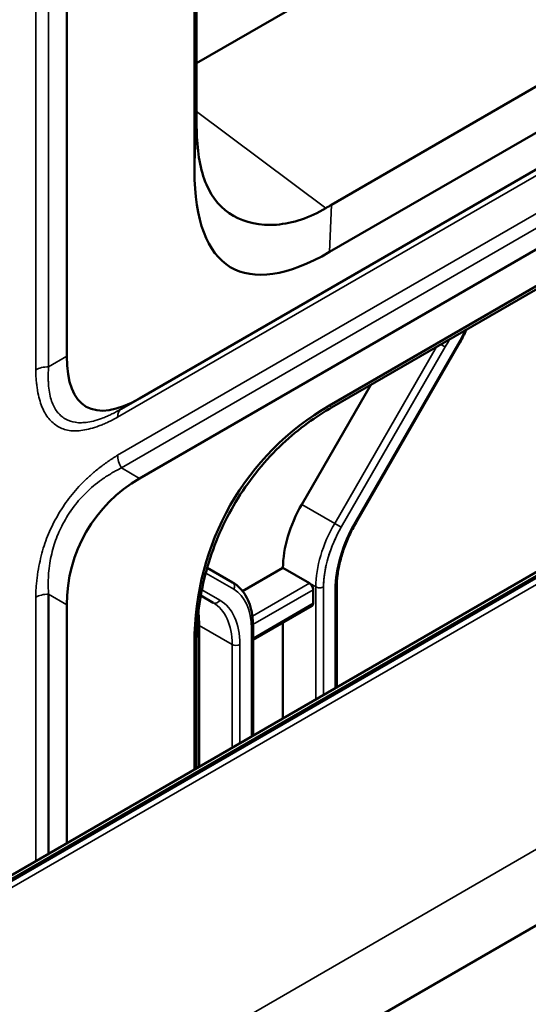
# Model space of a CAD drawing. Header units: millimetres. Extents: x 0 to 14369, y -869 to 2970.
# Tile 706 of 787: x 3725 to 3753, y 1671 to 1725. Entities that reach past the tile are written whole.
import ezdxf

# ---------------------------------------------------------------- set-up
doc = ezdxf.new("R2010")
doc.units = ezdxf.units.MM
doc.header["$LTSCALE"] = 10
doc.layers.add('Sichtbar (ISO)', color=7, linetype='Continuous', lineweight=50)
doc.layers.add('Sichtbar schmal (ISO)', color=7, linetype='Continuous', lineweight=35)

msp = doc.modelspace()

# ---------------------------------------------------------------- linework, layer by layer
at = {"layer": 'Sichtbar (ISO)'}
for p, q in [((3734.86, 1869.643), (3734.86, 1719.507)), ((3727.735, 1868.406), (3727.735, 1706.621)), ((3734.743, 1716.807), (3734.743, 1868.352)), ((3755.759, 1734.767), (3734.86, 1722.701)), ((3765.764, 1728.503), (3742.273, 1714.94)), ((3742.16, 1712.344), (3766.852, 1726.6)), ((3731.735, 1704.312), (3766.85, 1724.585)), ((3766.85, 1720.196), (3731.735, 1699.923)), ((3766.852, 1718.184), (3742.16, 1703.928)), ((3765.772, 1717.381), (3742.273, 1703.813)), ((3784.386, 1712.612), (3713.072, 1671.439)), ((3714.002, 1671.68), (3784.718, 1712.508)), ((3743.611, 1697.5), (3749.318, 1707.385)), ((3743.611, 1697.5), (3749.318, 1707.385)), ((3740.637, 1698.5), (3744.421, 1705.054)), ((3744.421, 1705.054), (3740.637, 1698.5)), ((3726.155, 1704.621), (3726.155, 1704.621)), ((3730.735, 1703.734), (3731.735, 1704.312)), ((3727.048, 1702.906), (3727.049, 1702.907)), ((3711.095, 1650.926), (3798.693, 1701.5)), ((3730.674, 1700.469), (3730.674, 1700.469)), ((3736.834, 1694.222), (3735.443, 1695.025)), ((3735.443, 1695.025), (3736.834, 1694.222)), ((3737.388, 1693.737), (3739.602, 1695.015)), ((3739.602, 1695.015), (3737.388, 1693.737)), ((3739.602, 1695.015), (3741.051, 1694.178)), ((3741.051, 1694.178), (3739.602, 1695.015)), ((3742.553, 1688.46), (3742.553, 1693.957)), ((3742.553, 1688.46), (3742.553, 1693.957)), ((3726.725, 1679.321), (3726.735, 1693.572)), ((3735.091, 1693.496), (3735.773, 1693.102)), ((3735.773, 1693.102), (3735.091, 1693.496)), ((3741.263, 1693.076), (3741.263, 1693.811)), ((3741.263, 1693.811), (3741.263, 1693.076)), ((3727.735, 1692.994), (3727.735, 1679.904)), ((3737.957, 1691.066), (3741.201, 1692.939)), ((3737.957, 1691.066), (3741.201, 1692.939)), ((3735.005, 1691.854), (3735.005, 1684.102)), ((3735.005, 1684.102), (3735.005, 1691.854)), ((3737.957, 1685.806), (3737.957, 1691.81)), ((3737.957, 1685.806), (3737.957, 1691.81)), ((3739.602, 1692.015), (3739.602, 1686.755)), ((3739.602, 1686.755), (3739.602, 1692.015)), ((3734.743, 1683.95), (3734.743, 1690.9)), ((3734.86, 1690.781), (3734.86, 1684.018))]:
    msp.add_line(p, q, dxfattribs=at)
msp.add_arc((3735.735, 1692.994), 8, 120, 180, dxfattribs=at)
for centre, major_axis, ratio, start_param, end_param in [((3750.001, 1699.724), (12.985, -25.451), 0.305973, 3.681825, 3.720043), ((3751.651, 1737.758), (-14.874, -26.276), 0.305973, 5.787663, 6.762489), ((3749.971, 1699.03), (2.576, -17.695), 0.890717, 3.482492, 3.505608), ((3735.735, 1715.859), (-6.928, -12), 0.333333, 5.759587, 6.806784), ((3751.651, 1689.473), (-13.721, 10.798), 0.914937, 5.932391, 6.907217), ((3749.971, 1691.178), (-14.877, -6.364), 0.912811, 4.843032, 4.866147), ((3729.058, 1699.532), (4.867, -0.221), 0.237565, 1.445394, 1.445401), ((3743.137, 1697.056), (2.5, 4.33), 0.57735, 1.570796, 2.356194), ((3743.137, 1697.056), (-2.5, -4.33), 0.57735, 4.712389, 5.497787), ((3741.051, 1693.933), (0.15, -0.26), 0.57735, 0.785398, 2.356195), ((3741.051, 1693.933), (-0.15, 0.26), 0.57735, 3.926991, 5.497787), ((3741.051, 1693.198), (0.15, -0.26), 0.57735, 0, 0.785398), ((3741.051, 1693.198), (0.15, -0.26), 0.57735, 0, 0.785398), ((3731.47, 1689.813), (2.5, 4.33), 0.57735, 5.497787, 5.671415), ((3731.47, 1689.813), (-2.5, -4.33), 0.57735, 2.356194, 2.529823), ((3750.001, 1691.148), (2.078, 16.392), 0.914937, 1.670266, 1.708484)]:
    msp.add_ellipse(centre, major_axis=major_axis, ratio=ratio, start_param=start_param, end_param=end_param, dxfattribs=at)
for points, knots in [([(3734.871, 1718.862), (3734.871, 1718.861), (3734.871, 1718.86), (3734.907, 1717.811), (3735.06, 1716.834), (3735.732, 1715.271), (3736.255, 1714.682), (3737.518, 1713.956), (3738.343, 1713.771), (3740.136, 1713.912), (3741.098, 1714.228), (3741.952, 1714.749)], [0.830164, 0.830164, 0.830164, 0.830164, 0.830466, 0.830466, 1.207852, 1.207852, 1.585239, 1.585239, 1.964434, 1.964434, 2.335588, 2.335588, 2.335588, 2.335588]), ([(3749.682, 1708.091), (3749.678, 1708.082), (3749.673, 1708.072), (3749.563, 1707.833), (3749.445, 1707.606), (3749.318, 1707.385)], [0.6219847, 0.6219847, 0.6219847, 0.6219847, 0.6283185, 0.6283185, 0.7853982, 0.7853982, 0.7853982, 0.7853982]), ([(3749.682, 1708.091), (3749.678, 1708.082), (3749.673, 1708.072), (3749.563, 1707.833), (3749.445, 1707.606), (3749.318, 1707.385)], [0.6219847, 0.6219847, 0.6219847, 0.6219847, 0.6283185, 0.6283185, 0.7853982, 0.7853982, 0.7853982, 0.7853982]), ([(3741.952, 1703.623), (3741.095, 1703.104), (3740.127, 1702.38), (3738.335, 1700.586), (3737.514, 1699.512), (3736.255, 1697.334), (3735.732, 1696.087), (3735.06, 1693.628), (3734.907, 1692.418), (3734.871, 1691.414), (3734.871, 1691.413), (3734.871, 1691.412)], [4.745949, 4.745949, 4.745949, 4.745949, 5.118946, 5.118946, 5.496245, 5.496245, 5.873632, 5.873632, 6.251018, 6.251018, 6.25132, 6.25132, 6.25132, 6.25132]), ([(3743.611, 1697.5), (3743.477, 1697.268), (3743.353, 1697.029), (3743.13, 1696.546), (3743.031, 1696.302), (3742.859, 1695.813), (3742.786, 1695.57), (3742.67, 1695.089), (3742.626, 1694.852), (3742.568, 1694.393), (3742.553, 1694.17), (3742.553, 1693.957)], [2.3561945, 2.3561945, 2.3561945, 2.3561945, 2.5132741, 2.5132741, 2.6703538, 2.6703538, 2.8274334, 2.8274334, 2.984513, 2.984513, 3.1415927, 3.1415927, 3.1415927, 3.1415927]), ([(3743.611, 1697.5), (3743.477, 1697.268), (3743.353, 1697.029), (3743.13, 1696.546), (3743.031, 1696.302), (3742.859, 1695.813), (3742.786, 1695.57), (3742.67, 1695.089), (3742.626, 1694.852), (3742.568, 1694.393), (3742.553, 1694.17), (3742.553, 1693.957)], [2.3561945, 2.3561945, 2.3561945, 2.3561945, 2.5132741, 2.5132741, 2.6703538, 2.6703538, 2.8274334, 2.8274334, 2.984513, 2.984513, 3.1415927, 3.1415927, 3.1415927, 3.1415927]), ([(3736.834, 1694.222), (3736.98, 1694.137), (3737.115, 1694.032), (3737.356, 1693.788), (3737.462, 1693.649), (3737.644, 1693.343), (3737.719, 1693.176), (3737.839, 1692.82), (3737.883, 1692.63), (3737.942, 1692.233), (3737.957, 1692.025), (3737.957, 1691.81)], [5.4977871, 5.4977871, 5.4977871, 5.4977871, 5.6548668, 5.6548668, 5.8119464, 5.8119464, 5.969026, 5.969026, 6.1261057, 6.1261057, 6.2831853, 6.2831853, 6.2831853, 6.2831853]), ([(3736.834, 1694.222), (3736.98, 1694.137), (3737.115, 1694.032), (3737.356, 1693.788), (3737.462, 1693.649), (3737.644, 1693.343), (3737.719, 1693.176), (3737.839, 1692.82), (3737.883, 1692.63), (3737.942, 1692.233), (3737.957, 1692.025), (3737.957, 1691.81)], [5.4977871, 5.4977871, 5.4977871, 5.4977871, 5.6548668, 5.6548668, 5.8119464, 5.8119464, 5.969026, 5.969026, 6.1261057, 6.1261057, 6.2831853, 6.2831853, 6.2831853, 6.2831853])]:
    msp.add_open_spline(points, degree=3, knots=knots, dxfattribs=at)
for points in [[(3726.779, 1704.676), (3726.78, 1704.676), (3726.782, 1704.676), (3726.783, 1704.676)], [(3727.031, 1703.86), (3727.031, 1703.86), (3727.032, 1703.86), (3727.032, 1703.861)], [(3727.445, 1703.338), (3727.445, 1703.337), (3727.444, 1703.337), (3727.444, 1703.337)], [(3727.859, 1697.979), (3727.858, 1697.984), (3727.858, 1697.989), (3727.857, 1697.994)], [(3727.915, 1698.081), (3727.917, 1698.08), (3727.919, 1698.078), (3727.921, 1698.076)], [(3727.426, 1697.221), (3727.423, 1697.221), (3727.421, 1697.22), (3727.419, 1697.22)]]:
    msp.add_open_spline(points, degree=3, dxfattribs=at)
at = {"layer": 'Sichtbar schmal (ISO)'}
for p, q in [((3726.735, 1706.044), (3726.735, 1867.828)), ((3726.028, 1867.42), (3726.028, 1705.874)), ((3730.528, 1703.276), (3766.117, 1723.824)), ((3766.117, 1721.744), (3730.528, 1701.197)), ((3730.735, 1700.5), (3766.324, 1721.047)), ((3734.86, 1720.052), (3741.952, 1714.749)), ((3734.86, 1719.507), (3734.743, 1716.807)), ((3742.273, 1714.94), (3742.16, 1712.344)), ((3713.645, 1671.587), (3784.32, 1712.391)), ((3785.275, 1712.45), (3714.505, 1671.59)), ((3743.563, 1697.528), (3749.27, 1707.413)), ((3749.27, 1707.413), (3743.563, 1697.528)), ((3749.318, 1707.385), (3749.27, 1707.413)), ((3749.27, 1707.413), (3749.318, 1707.385)), ((3748.027, 1707.136), (3742.44, 1697.459)), ((3742.44, 1697.459), (3748.027, 1707.136)), ((3748.51, 1707.135), (3742.802, 1697.25)), ((3742.802, 1697.25), (3748.51, 1707.135)), ((3748.51, 1707.135), (3748.268, 1707.274)), ((3748.268, 1707.274), (3748.51, 1707.135)), ((3799.752, 1706.277), (3712.685, 1656.009)), ((3726.735, 1706.044), (3727.735, 1706.621)), ((3742.273, 1703.813), (3742.16, 1703.928)), ((3730.735, 1700.5), (3731.735, 1699.923)), ((3742.44, 1697.459), (3740.637, 1698.5)), ((3740.637, 1698.5), (3742.44, 1697.459)), ((3727.276, 1697.96), (3727.275, 1697.96)), ((3742.44, 1697.459), (3742.802, 1697.25)), ((3742.802, 1697.25), (3742.44, 1697.459)), ((3743.563, 1697.528), (3743.611, 1697.5)), ((3743.611, 1697.5), (3743.563, 1697.528)), ((3736.896, 1693.839), (3735.361, 1694.726)), ((3735.361, 1694.726), (3736.896, 1693.839)), ((3726.075, 1694.178), (3726.075, 1694.178)), ((3741.051, 1694.178), (3737.921, 1692.371)), ((3737.921, 1692.371), (3741.051, 1694.178)), ((3741.051, 1694.178), (3741.405, 1693.974)), ((3741.405, 1693.974), (3741.051, 1694.178)), ((3741.405, 1693.974), (3741.405, 1687.797)), ((3741.405, 1687.797), (3741.405, 1693.974)), ((3741.829, 1688.041), (3741.829, 1693.974)), ((3741.829, 1693.974), (3741.829, 1688.041)), ((3742.465, 1693.834), (3742.465, 1688.409)), ((3742.465, 1688.409), (3742.465, 1693.834)), ((3726.028, 1693.403), (3726.028, 1678.919)), ((3727.735, 1692.994), (3726.735, 1693.572)), ((3735.149, 1693.809), (3736.135, 1693.239)), ((3736.135, 1693.239), (3735.149, 1693.809)), ((3737.956, 1691.901), (3741.263, 1693.811)), ((3741.263, 1693.811), (3737.956, 1691.901)), ((3741.263, 1693.076), (3737.957, 1691.167)), ((3737.957, 1691.167), (3741.263, 1693.076)), ((3735.005, 1691.854), (3736.809, 1690.813)), ((3736.809, 1690.813), (3735.005, 1691.854)), ((3737.869, 1691.688), (3737.869, 1685.755)), ((3737.869, 1685.755), (3737.869, 1691.688)), ((3734.743, 1690.9), (3734.86, 1690.781)), ((3736.809, 1690.813), (3736.809, 1685.143)), ((3736.809, 1685.143), (3736.809, 1690.813)), ((3737.233, 1685.388), (3737.233, 1690.813)), ((3737.233, 1690.813), (3737.233, 1685.388))]:
    msp.add_line(p, q, dxfattribs=at)
for centre, major_axis, ratio, start_param, end_param in [((3746.92, 1708.77), (2.35, 4.07), 0.57735, 4.712389, 4.863795), ((3745.86, 1708.665), (-2.65, -4.59), 0.57735, 1.570796, 1.658392), ((3745.86, 1708.665), (2.65, 4.59), 0.57735, 4.712389, 4.799984), ((3726.735, 1705.466), (1, 0), 0.57735, 1.570796, 2.356194), ((3731.235, 1702.868), (-0.5, 0.866), 0.57735, 0, 0.785398), ((3731.235, 1700.789), (0.5, -0.866), 0.57735, 3.926991, 4.712389), ((3744.94, 1696.015), (-2.5, -4.33), 0.57735, 4.712389, 5.497787), ((3744.94, 1696.015), (2.5, 4.33), 0.57735, 1.570796, 2.356194), ((3745.152, 1695.893), (2.35, 4.07), 0.57735, 1.570796, 2.356194), ((3746.213, 1695.998), (2.65, 4.59), 0.57735, 1.570796, 2.356194), ((3746.213, 1695.998), (-2.65, -4.59), 0.57735, 4.712389, 5.497787), ((3736.684, 1693.962), (0.15, 0.26), 0.816497, 4.712389, 6.283185), ((3736.684, 1693.962), (0.15, 0.26), 0.816497, 4.712389, 6.283185), ((3734.546, 1689.769), (2.35, 4.07), 0.57735, 5.497787, 6.283185), ((3734.546, 1689.769), (2.35, 4.07), 0.57735, 5.497787, 6.283185), ((3741.617, 1694.097), (0.3, 0), 0.57735, 3.926991, 5.497787), ((3741.617, 1694.097), (-0.3, 0), 0.57735, 0.785398, 2.356204), ((3742.253, 1693.957), (0.3, 0), 0.57735, 5.497787, 6.283185), ((3742.253, 1693.957), (0.3, 0), 0.57735, 5.497787, 6.283185), ((3726.735, 1692.994), (-1, 0), 0.57735, 4.712389, 5.497787), ((3735.923, 1693.362), (-0.15, -0.26), 0.816497, 0, 1.570796), ((3735.923, 1693.362), (-0.15, -0.26), 0.816497, 0, 1.570796), ((3733.273, 1688.772), (2.5, 4.33), 0.57735, 5.497787, 6.283185), ((3733.273, 1688.772), (2.5, 4.33), 0.57735, 5.497787, 6.283185), ((3733.485, 1688.649), (2.65, 4.59), 0.57735, 5.497787, 6.283185), ((3733.485, 1688.649), (2.65, 4.59), 0.57735, 5.497787, 6.283185), ((3737.657, 1691.81), (0.3, 0), 0.57735, 5.497787, 6.283185), ((3737.657, 1691.81), (0.3, 0), 0.57735, 5.497787, 6.283185), ((3737.021, 1690.936), (0.3, 0), 0.57735, 3.926991, 5.497787), ((3737.021, 1690.936), (-0.3, 0), 0.57735, 0.785398, 2.356194)]:
    msp.add_ellipse(centre, major_axis=major_axis, ratio=ratio, start_param=start_param, end_param=end_param, dxfattribs=at)
for points in [[(3749.598, 1708.042), (3749.499, 1707.831), (3749.39, 1707.622), (3749.27, 1707.413)], [(3727.481, 1703.307), (3727.482, 1703.307), (3727.483, 1703.307), (3727.483, 1703.307)], [(3727.125, 1697.696), (3727.125, 1697.696), (3727.125, 1697.697), (3727.125, 1697.697)]]:
    msp.add_open_spline(points, degree=3, dxfattribs=at)
for points, knots in [([(3726.028, 1705.874), (3726.029, 1705.848), (3726.03, 1705.796), (3726.034, 1705.693), (3726.043, 1705.515), (3726.061, 1705.272), (3726.092, 1704.997), (3726.144, 1704.651), (3726.231, 1704.256), (3726.415, 1703.706), (3726.723, 1703.167), (3727.226, 1702.742), (3727.842, 1702.512), (3728.462, 1702.523), (3729.029, 1702.644), (3729.412, 1702.766), (3729.737, 1702.893), (3729.991, 1703.004), (3730.21, 1703.11), (3730.368, 1703.191), (3730.459, 1703.239), (3730.505, 1703.264), (3730.528, 1703.276)], [0, 0, 0, 0, 0.007812, 0.015625, 0.03125, 0.0625, 0.09375, 0.125, 0.1875, 0.25, 0.375, 0.5, 0.625, 0.75, 0.8125, 0.875, 0.90625, 0.9375, 0.96875, 0.984375, 0.992188, 1, 1, 1, 1]), ([(3726.735, 1706.044), (3726.734, 1706.019), (3726.731, 1705.967), (3726.727, 1705.891), (3726.72, 1705.743), (3726.715, 1705.473), (3726.723, 1705.214), (3726.737, 1704.97), (3726.796, 1704.525), (3726.894, 1704.164), (3727.037, 1703.832), (3727.203, 1703.558), (3727.62, 1703.149), (3728.193, 1702.986), (3728.526, 1702.971), (3728.903, 1703.002), (3729.287, 1703.086), (3729.733, 1703.24), (3729.967, 1703.34), (3730.213, 1703.453), (3730.463, 1703.582), (3730.598, 1703.656), (3730.667, 1703.695), (3730.713, 1703.721), (3730.735, 1703.734)], [0, 0, 0, 0, 0.022417, 0.044719, 0.076017, 0.119612, 0.162352, 0.204279, 0.261983, 0.317844, 0.372222, 0.425509, 0.499629, 0.573849, 0.627271, 0.681792, 0.737785, 0.795593, 0.837574, 0.880352, 0.923971, 0.955278, 0.977582, 1, 1, 1, 1]), ([(3730.528, 1701.197), (3730.505, 1701.183), (3730.459, 1701.154), (3730.368, 1701.097), (3730.21, 1700.996), (3729.99, 1700.848), (3729.736, 1700.666), (3729.41, 1700.417), (3729.025, 1700.095), (3728.457, 1699.555), (3727.836, 1698.84), (3727.217, 1697.902), (3726.709, 1696.898), (3726.409, 1696.008), (3726.23, 1695.251), (3726.144, 1694.758), (3726.092, 1694.353), (3726.061, 1694.042), (3726.043, 1693.779), (3726.034, 1693.592), (3726.03, 1693.484), (3726.029, 1693.43), (3726.028, 1693.403)], [0, 0, 0, 0, 0.0078125, 0.015625, 0.03125, 0.0625, 0.09375, 0.125, 0.1875, 0.25, 0.375, 0.5, 0.625, 0.75, 0.8125, 0.875, 0.90625, 0.9375, 0.96875, 0.984375, 0.9921875, 1, 1, 1, 1]), ([(3726.735, 1693.572), (3726.734, 1693.597), (3726.731, 1693.648), (3726.726, 1693.726), (3726.72, 1693.878), (3726.715, 1694.163), (3726.723, 1694.452), (3726.737, 1694.731), (3726.798, 1695.28), (3726.897, 1695.78), (3727.042, 1696.3), (3727.21, 1696.782), (3727.628, 1697.684), (3728.199, 1698.496), (3728.531, 1698.879), (3728.907, 1699.262), (3729.29, 1699.595), (3729.734, 1699.92), (3729.968, 1700.071), (3730.213, 1700.222), (3730.463, 1700.36), (3730.598, 1700.431), (3730.667, 1700.466), (3730.713, 1700.489), (3730.735, 1700.5)], [0.0000003, 0.0000003, 0.0000003, 0.0000003, 0.0224179, 0.0447225, 0.076029, 0.1196477, 0.1624261, 0.2044071, 0.2622153, 0.3182079, 0.3727287, 0.4261513, 0.5003709, 0.5744915, 0.6277779, 0.6821556, 0.7380168, 0.7957209, 0.8376482, 0.8803878, 0.9239832, 0.9552814, 0.9775832, 1, 1, 1, 1]), ([(3742.802, 1697.25), (3742.594, 1696.886), (3742.418, 1696.522), (3742.274, 1696.15), (3742.13, 1695.778), (3742.018, 1695.398), (3741.942, 1695.033), (3741.867, 1694.667), (3741.829, 1694.316), (3741.829, 1693.974)], [0, 0, 0, 0, 0.333333, 0.333333, 0.333333, 0.666667, 0.666667, 0.666667, 1, 1, 1, 1])]:
    msp.add_open_spline(points, degree=3, knots=knots, dxfattribs=at)

doc.saveas('drawing.dxf')
